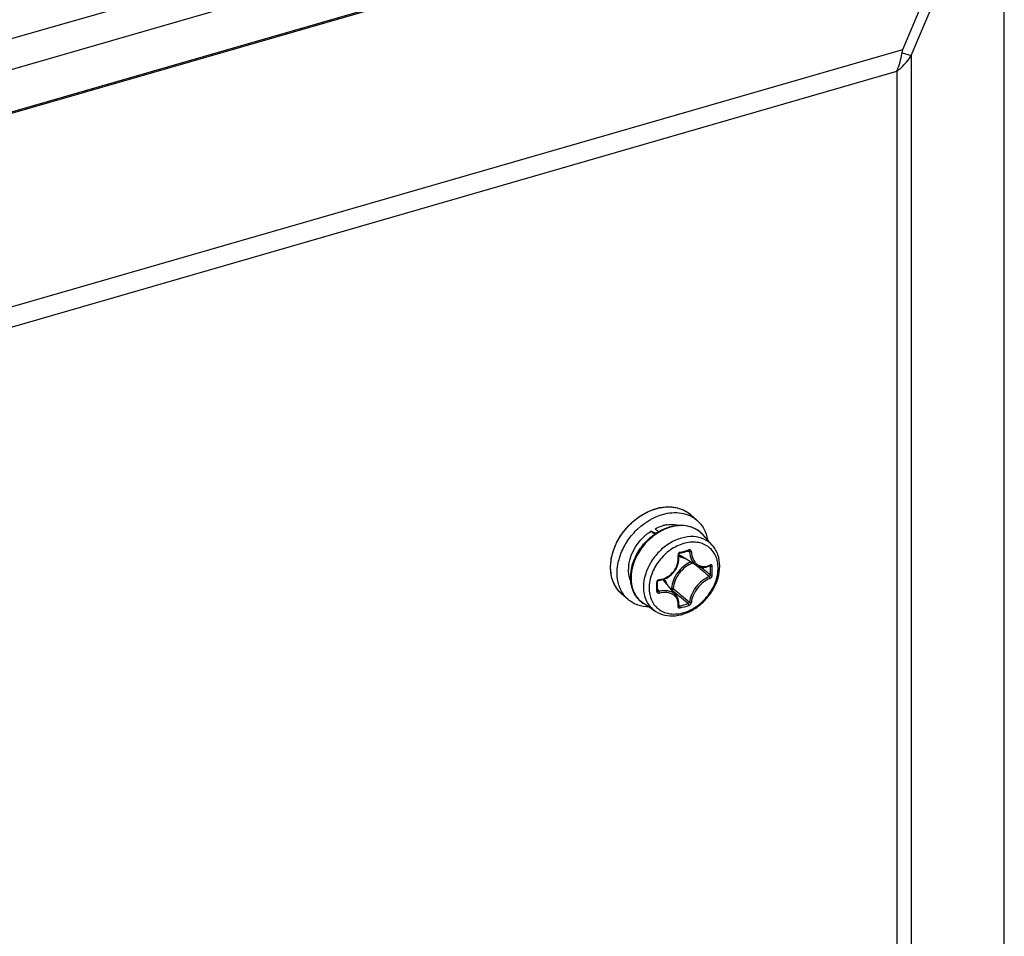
# Model space of a CAD drawing. Header units: millimetres. Extents: x 0 to 420, y 0 to 297.
# Tile 362 of 502: x 363 to 370.51, y 160.13 to 167.11. Entities that reach past the tile are written whole.
import ezdxf

# ---------------------------------------------------------------- set-up
doc = ezdxf.new("R2010")
doc.units = ezdxf.units.MM
doc.header["$LTSCALE"] = 23.1
doc.layers.get('0').update_dxf_attribs({"linetype": 'CONTINUOUS'})

msp = doc.modelspace()

# ---------------------------------------------------------------- linework, layer by layer
at = {"color": 7, "linetype": 'CONTINUOUS'}
for p, q in [((347.9989, 162.6553), (370.446, 169.1352)), ((348.0428, 162.4335), (370.4899, 168.9134)), ((370.446, 168.5646), (348.2341, 162.1526)), ((369.7362, 166.8852), (370.446, 168.5646)), ((369.8012, 166.839), (370.511, 168.5184)), ((370.511, 153.1481), (370.511, 168.5184)), ((349.6538, 161.0879), (369.7362, 166.8852)), ((369.7318, 166.859), (369.8012, 166.839)), ((369.8012, 166.839), (369.8012, 153.5981)), ((349.7388, 160.9593), (369.6914, 166.7191)), ((369.6914, 166.7191), (369.6914, 153.6082)), ((368.1676, 163.298), (368.1176, 163.3413)), ((367.8169, 163.2141), (367.8558, 163.1981)), ((367.8444, 163.1903), (367.8169, 163.2141)), ((367.8749, 163.2101), (367.8488, 163.2327)), ((368.2847, 163.1068), (368.2129, 163.1878)), ((368.0288, 163.0347), (368.029, 163.0363)), ((368.0288, 163.0332), (368.0288, 163.0347)), ((368.029, 163.0363), (368.0295, 163.0379)), ((368.0295, 163.0379), (368.0301, 163.0394)), ((368.0301, 163.0394), (368.0309, 163.0409)), ((368.0309, 163.0409), (368.0319, 163.0423)), ((368.0319, 163.0423), (368.033, 163.0435)), ((368.033, 163.0435), (368.0343, 163.0445)), ((368.0343, 163.0445), (368.0356, 163.0453)), ((368.0356, 163.0453), (368.0369, 163.0459)), ((368.0369, 163.0459), (368.0375, 163.0461)), ((368.0375, 163.0461), (368.0466, 163.0486)), ((368.0466, 163.0486), (368.0588, 163.052)), ((368.0588, 163.052), (368.0709, 163.0554)), ((368.0709, 163.0554), (368.0829, 163.0589)), ((368.0829, 163.0589), (368.0948, 163.0625)), ((368.0948, 163.0625), (368.1039, 163.0653)), ((368.1004, 163.0642), (368.1121, 163.0579)), ((368.1046, 163.0656), (368.1039, 163.0653)), ((368.1039, 163.0653), (368.1044, 163.0654)), ((368.1044, 163.0654), (368.1055, 163.0655)), ((368.1055, 163.0655), (368.1064, 163.0655)), ((368.1064, 163.0655), (368.1072, 163.0652)), ((368.1072, 163.0652), (368.1075, 163.0651)), ((368.0179, 162.9458), (368.0232, 162.9603)), ((368.0232, 162.9603), (368.0271, 162.9752)), ((368.0271, 162.9752), (368.0296, 162.9902)), ((368.0303, 163.0205), (368.0288, 163.0332)), ((368.0296, 162.9902), (368.0307, 163.0054)), ((368.0307, 163.0054), (368.0303, 163.0205)), ((368.165, 162.952), (368.0399, 163.0296)), ((367.9733, 162.8827), (367.9844, 162.8937)), ((367.9844, 162.8937), (367.9945, 162.9056)), ((367.9945, 162.9056), (368.0035, 162.9184)), ((368.0035, 162.9184), (368.0114, 162.9318)), ((368.0114, 162.9318), (368.0179, 162.9458)), ((368.1581, 162.9563), (368.1642, 162.9511)), ((368.165, 162.952), (368.1716, 162.9483)), ((368.1716, 162.9483), (368.1812, 162.944)), ((368.1812, 162.944), (368.1913, 162.9409)), ((368.1913, 162.9409), (368.2018, 162.9389)), ((368.1999, 162.9392), (368.214, 162.9273)), ((368.2018, 162.9389), (368.2126, 162.938)), ((368.2126, 162.938), (368.2236, 162.9384)), ((368.2236, 162.9384), (368.2348, 162.94)), ((368.2348, 162.94), (368.2461, 162.9428)), ((368.2461, 162.9428), (368.2573, 162.9468)), ((368.2573, 162.9468), (368.2659, 162.9507)), ((368.2632, 162.9495), (368.2699, 162.9459)), ((368.2659, 162.9507), (368.2667, 162.9511)), ((368.2667, 162.9511), (368.2673, 162.9512)), ((368.2673, 162.9512), (368.2676, 162.9512)), ((367.8678, 162.8277), (367.8679, 162.829)), ((367.868, 162.8174), (367.8678, 162.8277)), ((367.8679, 162.829), (367.8683, 162.8306)), ((367.8681, 162.8043), (367.868, 162.8174)), ((367.8683, 162.8306), (367.8691, 162.8322)), ((367.8691, 162.8322), (367.8701, 162.8338)), ((367.8701, 162.8338), (367.8714, 162.8352)), ((367.8714, 162.8352), (367.8729, 162.8365)), ((367.8729, 162.8365), (367.8745, 162.8375)), ((367.8745, 162.8375), (367.8763, 162.8383)), ((367.8763, 162.8383), (367.878, 162.8388)), ((367.878, 162.8388), (367.8789, 162.839)), ((367.879, 162.839), (367.8909, 162.8409)), ((367.8909, 162.8409), (367.9059, 162.8446)), ((367.9059, 162.8446), (367.9206, 162.8497)), ((368.0098, 162.7247), (367.9154, 162.8371)), ((367.9206, 162.8497), (367.9348, 162.8562)), ((367.9348, 162.8562), (367.9484, 162.8639)), ((367.9484, 162.8639), (367.9612, 162.8727)), ((367.9612, 162.8727), (367.9733, 162.8827)), ((367.6439, 162.6933), (367.5939, 162.7366)), ((367.8678, 162.7613), (367.868, 162.7776)), ((367.8678, 162.761), (367.8678, 162.7613)), ((367.8679, 162.7602), (367.8678, 162.761)), ((367.8679, 162.7687), (367.8776, 162.7557)), ((367.8682, 162.7595), (367.8679, 162.7602)), ((367.868, 162.7776), (367.8681, 162.7905)), ((367.8681, 162.7905), (367.8681, 162.8043)), ((367.8685, 162.759), (367.8682, 162.7595)), ((367.9747, 162.778), (367.967, 162.7757)), ((367.9792, 162.7655), (367.9763, 162.7647)), ((367.8499, 162.6047), (367.7594, 162.6641)), ((368.0154, 162.7172), (368.0098, 162.7247)), ((368.0208, 162.7081), (368.0154, 162.7172)), ((368.0251, 162.6983), (368.0208, 162.7081)), ((368.0282, 162.6879), (368.0251, 162.6983)), ((368.0301, 162.6771), (368.0282, 162.6879)), ((368.0307, 162.6658), (368.0301, 162.6771)), ((368.0301, 162.6543), (368.0307, 162.6658)), ((368.0288, 162.645), (368.0289, 162.6455)), ((368.0288, 162.6445), (368.0288, 162.645)), ((368.0289, 162.6455), (368.0301, 162.6543)), ((368.0297, 162.6515), (368.0354, 162.6437))]:
    msp.add_line(p, q, dxfattribs=at)
at = {"color": 3, "linetype": 'CONTINUOUS'}
msp.add_line((370.3811, 168.5559), (348.1692, 162.1439), dxfattribs=at)
at = {"color": 7, "linetype": 'CONTINUOUS'}
for centre, radius, start, end in [((367.9682, 162.9964), 0.4049, 106.13271, 110.86202), ((367.9603, 163.0238), 0.3763, 101.16503, 106.13028), ((367.9701, 163.171), 0.2253, 49.09853, 52.74891), ((367.9828, 162.9899), 0.2765, 99.34919, 105.26426), ((367.9805, 163.0029), 0.2633, 99.08152, 99.30153), ((368.0661, 163.0578), 0.1962, 50.21099, 52.55698), ((368.0663, 163.058), 0.1958, 47.22734, 50.21044), ((368.0655, 163.0573), 0.1969, 41.53016, 47.2187), ((368.0944, 163.1177), 0.1036, 231.02796, 232.4183), ((368.0949, 163.1184), 0.1045, 232.42719, 238.20278), ((367.4915, 165.0761), 2.0958, 285.1573, 287.05436), ((367.9225, 162.9201), 0.2766, 172.94557, 178.85756), ((359.062, 152.2115), 14.078, 49.48381, 49.71745), ((360.1135, 153.4407), 12.4604, 49.15596, 49.48764), ((359.6038, 152.7309), 13.3455, 49.50625, 49.82093), ((368.2109, 163.0711), 0.1281, 294.56944, 296.3793), ((366.7256, 162.9125), 1.5447, 0.00466, 1.24001), ((366.7938, 162.9125), 1.4765, 358.73166, 0.00478), ((366.7274, 162.9117), 1.5576, 0.00435, 1.23968), ((366.7962, 162.9117), 1.4888, 358.73194, 0.00505), ((365.6041, 162.7894), 2.2571, 0.00371, 0.85699), ((367.884, 162.8224), 0.0224, 97.07501, 105.67199), ((367.8354, 162.77), 0.1045, 40.01139, 46.15737), ((367.7415, 162.907), 0.2254, 226.58884, 229.0975), ((365.7164, 162.7894), 2.1448, 359.12081, 0.00362), ((367.865, 162.7614), 0.00278, 350.98932, 359.09365), ((377.0953, 173.4868), 14.0729, 229.62633, 229.94629), ((376.5783, 172.9745), 13.3342, 229.8909, 230.24479), ((367.6531, 164.0921), 1.498, 284.78581, 287.41773), ((375.6875, 171.8118), 11.8849, 229.94478, 230.3357), ((375.3083, 171.4473), 11.348, 230.24369, 230.64376), ((368.0314, 162.6468), 0.00339, 216.40821, 219.64724), ((367.6524, 164.0956), 1.5163, 284.78809, 287.41019)]:
    msp.add_arc(centre, radius, start, end, dxfattribs=at)
for points, knots in [([(369.6914, 166.7191), (369.6968, 166.7322), (369.717, 166.786), (369.7298, 166.8424), (369.7362, 166.8852)], [0, 0, 0, 0, 0.246318, 1, 1, 1, 1]), ([(369.6914, 166.7191), (369.7026, 166.7277), (369.7444, 166.7624), (369.7807, 166.8044), (369.8012, 166.839)], [0, 0, 0, 0, 0.260245, 1, 1, 1, 1]), ([(367.5938, 162.7366), (367.5722, 162.7554), (367.5349, 162.8032), (367.5076, 162.8927), (367.5088, 162.9926), (367.5375, 163.0953), (367.5911, 163.1932), (367.6878, 163.3051), (367.7863, 163.3653), (367.8557, 163.3854)], [0, 0, 0, 0, 0.104396, 0.214712, 0.334327, 0.463303, 0.598992, 0.737102, 1, 1, 1, 1]), ([(367.5093, 162.9389), (367.5093, 163.0306), (367.5815, 163.217), (367.7352, 163.341), (367.824, 163.3748)], [0, 0, 0, 0, 0.490855, 1, 1, 1, 1]), ([(367.6438, 162.6933), (367.6222, 162.7121), (367.5849, 162.7599), (367.5576, 162.8494), (367.5588, 162.9493), (367.5875, 163.052), (367.6411, 163.1499), (367.7378, 163.2618), (367.8363, 163.322), (367.9057, 163.3421)], [0, 0, 0, 0, 0.104396, 0.214712, 0.334327, 0.463303, 0.598992, 0.737102, 1, 1, 1, 1]), ([(367.8557, 163.3854), (367.9019, 163.3987), (367.9751, 163.4058), (368.0639, 163.3793), (368.1014, 163.3554), (368.1176, 163.3413)], [0, 0, 0, 0, 0.524089, 0.765965, 1, 1, 1, 1]), ([(367.8874, 163.3931), (367.9264, 163.4007), (368.0046, 163.4034), (368.0775, 163.3724), (368.1065, 163.3504)], [0, 0, 0, 0, 0.521827, 1, 1, 1, 1]), ([(367.9057, 163.3421), (367.9519, 163.3554), (368.0251, 163.3625), (368.1139, 163.336), (368.1514, 163.3121), (368.1676, 163.298)], [0, 0, 0, 0, 0.524089, 0.765965, 1, 1, 1, 1]), ([(367.9389, 163.2629), (367.9469, 163.2642), (367.9778, 163.2677), (368.0095, 163.2651), (368.0317, 163.2592)], [0, 0, 0, 0, 0.260905, 1, 1, 1, 1]), ([(367.9798, 163.2521), (368.0018, 163.257), (368.0457, 163.2622), (368.1101, 163.254), (368.1679, 163.2295), (368.1996, 163.2029), (368.2129, 163.1878)], [0, 0, 0, 0, 0.266308, 0.518792, 0.76132, 1, 1, 1, 1]), ([(368.1853, 163.2135), (368.1723, 163.2235), (368.1432, 163.2404), (368.0761, 163.2602), (368.0211, 163.2573), (367.9858, 163.2493)], [0, 0, 0, 0, 0.235645, 0.478698, 1, 1, 1, 1]), ([(368.1676, 163.298), (368.1887, 163.2797), (368.2252, 163.2334), (368.2431, 163.1776), (368.2479, 163.1485)], [0, 0, 0, 0, 0.486811, 1, 1, 1, 1]), ([(367.648, 162.9541), (367.6543, 163.0054), (367.695, 163.1073), (367.7717, 163.1846), (367.8169, 163.2141)], [0, 0, 0, 0, 0.489346, 1, 1, 1, 1]), ([(367.6615, 162.8616), (367.6615, 162.9301), (367.6972, 163.0361), (367.7856, 163.1467), (367.8437, 163.1919), (367.8749, 163.2101)], [0, 0, 0, 0, 0.484994, 0.744206, 1, 1, 1, 1]), ([(367.8794, 163.2063), (367.8481, 163.1878), (367.7897, 163.142), (367.7011, 163.0308), (367.6651, 162.9244), (367.6651, 162.8559)], [0, 0, 0, 0, 0.256449, 0.516507, 1, 1, 1, 1]), ([(367.8488, 163.2327), (367.8538, 163.2353), (367.8735, 163.2448), (367.8943, 163.2524), (367.91, 163.2567)], [0, 0, 0, 0, 0.255242, 1, 1, 1, 1]), ([(367.8749, 163.2101), (367.8833, 163.215), (367.9165, 163.2329), (367.9524, 163.246), (367.9798, 163.2521)], [0, 0, 0, 0, 0.257121, 1, 1, 1, 1]), ([(367.9858, 163.2493), (367.9767, 163.2473), (367.9397, 163.2373), (367.9044, 163.2211), (367.8794, 163.2063)], [0, 0, 0, 0, 0.242265, 1, 1, 1, 1]), ([(368.2847, 163.1068), (368.2673, 163.1264), (368.2223, 163.1594), (368.1383, 163.1778), (368.0472, 163.1654), (367.9573, 163.1249), (367.8766, 163.0604), (367.7932, 162.9543), (367.7595, 162.8535), (367.7595, 162.7885)], [0, 0, 0, 0, 0.104646, 0.214456, 0.334319, 0.464647, 0.602133, 0.741336, 1, 1, 1, 1]), ([(368.3295, 162.9327), (368.3295, 162.9651), (368.3203, 163.0138), (368.2868, 163.0672), (368.2534, 163.0984), (368.2126, 163.1199), (368.1494, 163.1351), (368.0605, 163.1251), (367.9603, 163.0744), (367.8757, 162.993), (367.8183, 162.8922), (367.8028, 162.8168), (367.8028, 162.7807)], [0, 0, 0, 0, 0.116061, 0.170531, 0.224017, 0.278077, 0.33415, 0.455161, 0.589255, 0.730676, 0.870373, 1, 1, 1, 1]), ([(368.0395, 163.0532), (368.0344, 163.0518), (368.0253, 163.0445), (368.0227, 163.0333), (368.0235, 163.028)], [0, 0, 0, 0, 0.497502, 1, 1, 1, 1]), ([(368.0395, 163.0532), (368.0396, 163.0516), (368.0398, 163.0491), (368.0384, 163.0463), (368.0375, 163.0461)], [0, 0, 0, 0, 0.627461, 1, 1, 1, 1]), ([(368.1061, 163.0724), (368.1062, 163.0717), (368.1064, 163.0694), (368.1059, 163.0666), (368.1046, 163.0656)], [0, 0, 0, 0, 0.317821, 1, 1, 1, 1]), ([(368.1255, 163.0575), (368.1253, 163.0622), (368.1221, 163.0698), (368.1132, 163.0736), (368.1084, 163.0731), (368.1061, 163.0724)], [0, 0, 0, 0, 0.506274, 0.74763, 1, 1, 1, 1]), ([(368.1121, 163.0579), (368.112, 163.0587), (368.1114, 163.0615), (368.1094, 163.0641), (368.1075, 163.0651)], [0, 0, 0, 0, 0.26474, 1, 1, 1, 1]), ([(368.1121, 163.0579), (368.113, 163.0363), (368.1198, 163.0042), (368.1423, 162.9697), (368.1571, 162.9569), (368.165, 162.952)], [0, 0, 0, 0, 0.53086, 0.77212, 1, 1, 1, 1]), ([(368.1255, 163.0577), (368.1231, 163.0571), (368.1186, 163.0567), (368.114, 163.0571), (368.1121, 163.0579)], [0, 0, 0, 0, 0.535787, 1, 1, 1, 1]), ([(368.1255, 163.0575), (368.1265, 163.0383), (368.1338, 163.0018), (368.1614, 162.9647), (368.1907, 162.9487), (368.2232, 162.9418), (368.2488, 162.9475), (368.2642, 162.9545)], [0, 0, 0, 0, 0.278831, 0.524545, 0.640418, 0.756075, 1, 1, 1, 1]), ([(368.3413, 162.947), (368.3413, 162.9764), (368.3327, 163.0344), (368.3033, 163.0858), (368.2847, 163.1068)], [0, 0, 0, 0, 0.512172, 1, 1, 1, 1]), ([(367.8812, 162.8447), (367.9023, 162.8473), (367.9442, 162.8616), (367.994, 162.9052), (368.0238, 162.9638), (368.0267, 163.0075), (368.0235, 163.028)], [0, 0, 0, 0, 0.248621, 0.503909, 0.756865, 1, 1, 1, 1]), ([(368.1213, 162.9792), (368.081, 162.9622), (368.0111, 162.9049), (367.9767, 162.8202), (367.9747, 162.778)], [0, 0, 0, 0, 0.508297, 1, 1, 1, 1]), ([(368.1354, 162.9704), (368.0952, 162.9558), (368.0246, 162.901), (367.9897, 162.8179), (367.9878, 162.7762)], [0, 0, 0, 0, 0.506537, 1, 1, 1, 1]), ([(368.0235, 163.0282), (368.025, 163.0287), (368.0271, 163.0295), (368.029, 163.0317), (368.0289, 163.0325)], [0, 0, 0, 0, 0.636699, 1, 1, 1, 1]), ([(368.0296, 163.0254), (368.0328, 163.0234), (368.046, 163.0161), (368.0608, 163.0115), (368.072, 163.0095)], [0, 0, 0, 0, 0.245657, 1, 1, 1, 1]), ([(367.5865, 162.7432), (367.5615, 162.7669), (367.5209, 162.8291), (367.5093, 162.9017), (367.5093, 162.9389)], [0, 0, 0, 0, 0.480273, 1, 1, 1, 1]), ([(367.6627, 162.8336), (367.6598, 162.8405), (367.6492, 162.8701), (367.6455, 162.9019), (367.646, 162.9257)], [0, 0, 0, 0, 0.240888, 1, 1, 1, 1]), ([(367.8028, 162.7807), (367.8028, 162.7484), (367.812, 162.6996), (367.8455, 162.6462), (367.8789, 162.6151), (367.9197, 162.5935), (367.9829, 162.5784), (368.0718, 162.5883), (368.172, 162.639), (368.2565, 162.7205), (368.314, 162.8212), (368.3295, 162.8966), (368.3295, 162.9327)], [0, 0, 0, 0, 0.116061, 0.170531, 0.224017, 0.278077, 0.33415, 0.455161, 0.589255, 0.730676, 0.870373, 1, 1, 1, 1]), ([(367.8499, 162.6047), (367.8717, 162.5903), (367.9225, 162.5695), (368.0061, 162.566), (368.0912, 162.588), (368.1716, 162.6324), (368.2418, 162.6957), (368.3134, 162.7956), (368.3413, 162.8875), (368.3413, 162.947)], [0, 0, 0, 0, 0.11099, 0.226939, 0.3499, 0.479569, 0.613404, 0.747536, 1, 1, 1, 1]), ([(368.268, 162.9563), (368.268, 162.9557), (368.2681, 162.9537), (368.2672, 162.9513), (368.2659, 162.9507)], [0, 0, 0, 0, 0.311988, 1, 1, 1, 1]), ([(368.2699, 162.9459), (368.2699, 162.9465), (368.2699, 162.9485), (368.2688, 162.9506), (368.2675, 162.9513)], [0, 0, 0, 0, 0.299348, 1, 1, 1, 1]), ([(368.2847, 162.9454), (368.2846, 162.9495), (368.2821, 162.9564), (368.2737, 162.9585), (368.2697, 162.9572), (368.2678, 162.9563)], [0, 0, 0, 0, 0.501065, 0.7339, 1, 1, 1, 1]), ([(368.2847, 162.9454), (368.2823, 162.9444), (368.2772, 162.9437), (368.2719, 162.9446), (368.2699, 162.9459)], [0, 0, 0, 0, 0.519253, 1, 1, 1, 1]), ([(367.7594, 162.6641), (367.744, 162.6742), (367.7157, 162.6989), (367.6733, 162.7631), (367.6615, 162.8225), (367.6615, 162.8616)], [0, 0, 0, 0, 0.241408, 0.48582, 1, 1, 1, 1]), ([(367.6651, 162.8559), (367.6651, 162.8176), (367.6764, 162.7599), (367.7174, 162.6976), (367.7447, 162.6738), (367.7594, 162.6641)], [0, 0, 0, 0, 0.517981, 0.760912, 1, 1, 1, 1]), ([(367.8779, 162.844), (367.8732, 162.8427), (367.8648, 162.8372), (367.8609, 162.8277), (367.861, 162.8231)], [0, 0, 0, 0, 0.515379, 1, 1, 1, 1]), ([(367.861, 162.8231), (367.8619, 162.8233), (367.8645, 162.8239), (367.8679, 162.8259), (367.8678, 162.8277)], [0, 0, 0, 0, 0.337798, 1, 1, 1, 1]), ([(367.881, 162.8446), (367.881, 162.8433), (367.8809, 162.8413), (367.8797, 162.8391), (367.879, 162.839)], [0, 0, 0, 0, 0.653706, 1, 1, 1, 1]), ([(367.9399, 162.8081), (367.9387, 162.8118), (367.9332, 162.8264), (367.9249, 162.8399), (367.9174, 162.8487)], [0, 0, 0, 0, 0.256486, 1, 1, 1, 1]), ([(368.2626, 162.8669), (368.2433, 162.8599), (368.2051, 162.8374), (368.1583, 162.7901), (368.1245, 162.734), (368.1131, 162.6924), (368.1121, 162.6729)], [0, 0, 0, 0, 0.240504, 0.508011, 0.771047, 1, 1, 1, 1]), ([(368.2678, 162.8543), (368.2496, 162.8475), (368.2138, 162.826), (368.1698, 162.7813), (368.1377, 162.7284), (368.1267, 162.6893), (368.1255, 162.6709)], [0, 0, 0, 0, 0.240191, 0.508131, 0.771537, 1, 1, 1, 1]), ([(368.2626, 162.8669), (368.2637, 162.8674), (368.2678, 162.8705), (368.27, 162.8759), (368.2699, 162.8798)], [0, 0, 0, 0, 0.22923, 1, 1, 1, 1]), ([(368.268, 162.8544), (368.2683, 162.8579), (368.2667, 162.8628), (368.2635, 162.8662), (368.2626, 162.8669)], [0, 0, 0, 0, 0.765063, 1, 1, 1, 1]), ([(368.2678, 162.8543), (368.2701, 162.8551), (368.2788, 162.8606), (368.2845, 162.871), (368.2847, 162.8788)], [0, 0, 0, 0, 0.23682, 1, 1, 1, 1]), ([(368.2847, 162.8788), (368.2823, 162.8777), (368.2771, 162.8771), (368.2719, 162.8784), (368.2699, 162.8798)], [0, 0, 0, 0, 0.514589, 1, 1, 1, 1]), ([(367.7595, 162.7885), (367.7595, 162.7518), (367.7703, 162.6964), (367.8096, 162.6367), (367.8357, 162.614), (367.8499, 162.6047)], [0, 0, 0, 0, 0.517891, 0.760854, 1, 1, 1, 1]), ([(367.861, 162.7565), (367.8609, 162.7542), (367.8619, 162.7496), (367.8684, 162.7424), (367.8765, 162.7416), (367.8812, 162.7427)], [0, 0, 0, 0, 0.242796, 0.480959, 1, 1, 1, 1]), ([(367.861, 162.7565), (367.8618, 162.7566), (367.8645, 162.7572), (367.8675, 162.7591), (367.8678, 162.7609)], [0, 0, 0, 0, 0.320164, 1, 1, 1, 1]), ([(367.8685, 162.759), (367.8694, 162.7577), (367.8724, 162.7556), (367.8759, 162.7554), (367.8776, 162.7557)], [0, 0, 0, 0, 0.481244, 1, 1, 1, 1]), ([(368.0098, 162.7247), (368.0031, 162.7327), (367.9858, 162.7468), (367.9533, 162.7589), (367.9162, 162.7622), (367.8905, 162.7587), (367.8776, 162.7557)], [0, 0, 0, 0, 0.220991, 0.459498, 0.719842, 1, 1, 1, 1]), ([(367.881, 162.7427), (367.8809, 162.745), (367.8801, 162.7495), (367.8787, 162.7539), (367.8776, 162.7557)], [0, 0, 0, 0, 0.525808, 1, 1, 1, 1]), ([(368.0235, 162.6415), (368.0264, 162.6575), (368.0252, 162.6832), (368.0091, 162.7116), (367.9844, 162.7348), (367.9392, 162.7501), (367.9009, 162.7471), (367.8812, 162.7427)], [0, 0, 0, 0, 0.233033, 0.345382, 0.460439, 0.711705, 1, 1, 1, 1]), ([(367.9748, 162.778), (367.977, 162.7786), (367.9816, 162.7787), (367.9861, 162.7774), (367.9878, 162.7762)], [0, 0, 0, 0, 0.52676, 1, 1, 1, 1]), ([(367.9748, 162.778), (367.9748, 162.7757), (367.9757, 162.7712), (367.9778, 162.7671), (367.9792, 162.7655)], [0, 0, 0, 0, 0.522055, 1, 1, 1, 1]), ([(367.9792, 162.7655), (367.9825, 162.7668), (367.9863, 162.7706), (367.9877, 162.7751), (367.9878, 162.7762)], [0, 0, 0, 0, 0.759447, 1, 1, 1, 1]), ([(367.803, 162.6352), (367.7735, 162.6358), (367.7159, 162.6455), (367.6649, 162.675), (367.6438, 162.6933)], [0, 0, 0, 0, 0.513149, 1, 1, 1, 1]), ([(368.1015, 162.6628), (368.1028, 162.6631), (368.1073, 162.6651), (368.1116, 162.6693), (368.1121, 162.6729)], [0, 0, 0, 0, 0.267515, 1, 1, 1, 1]), ([(368.1061, 162.6487), (368.1065, 162.6512), (368.1056, 162.6564), (368.1033, 162.6611), (368.1015, 162.6628)], [0, 0, 0, 0, 0.505426, 1, 1, 1, 1]), ([(368.1061, 162.6487), (368.1086, 162.6495), (368.1176, 162.654), (368.1251, 162.6634), (368.1255, 162.6709)], [0, 0, 0, 0, 0.259636, 1, 1, 1, 1]), ([(368.1255, 162.6707), (368.1222, 162.6695), (368.1169, 162.6697), (368.1129, 162.6721), (368.1121, 162.6729)], [0, 0, 0, 0, 0.766641, 1, 1, 1, 1]), ([(368.0235, 162.6415), (368.0232, 162.6395), (368.0231, 162.6354), (368.0281, 162.6284), (368.0354, 162.6284), (368.0395, 162.6295)], [0, 0, 0, 0, 0.250804, 0.476639, 1, 1, 1, 1]), ([(368.0235, 162.6413), (368.0242, 162.6414), (368.0264, 162.642), (368.0286, 162.6439), (368.0289, 162.6455)], [0, 0, 0, 0, 0.302268, 1, 1, 1, 1]), ([(368.0304, 162.6435), (368.0308, 162.6434), (368.0324, 162.643), (368.0341, 162.6433), (368.0354, 162.6437)], [0, 0, 0, 0, 0.218072, 1, 1, 1, 1]), ([(368.0395, 162.6295), (368.0398, 162.632), (368.039, 162.6371), (368.037, 162.6419), (368.0354, 162.6437)], [0, 0, 0, 0, 0.509293, 1, 1, 1, 1])]:
    msp.add_open_spline(points, degree=3, knots=knots, dxfattribs=at)
msp.add_open_spline([(368.0288, 162.6446), (368.0292, 162.6441), (368.0298, 162.6437), (368.0304, 162.6435)], degree=3, dxfattribs=at)

doc.saveas('drawing.dxf')
